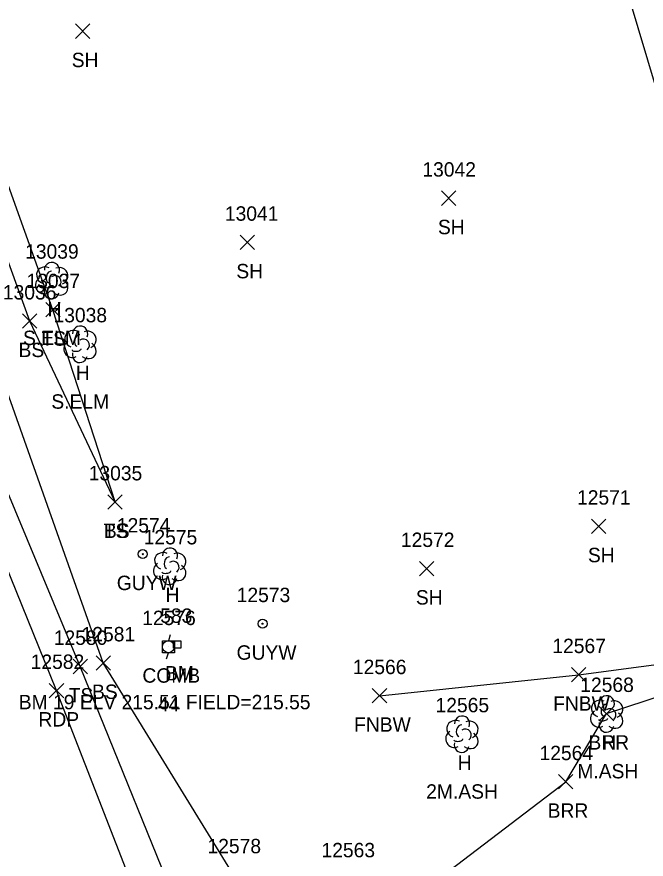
# Model space of a CAD drawing. Extents: x 1439173 to 1457902, y 641926 to 659889.
# Drawn here: x 1447634 to 1447721.4, y 650001.5 to 650118.5 of the extents above; entities that cross this region are included whole.
import ezdxf

# ---------------------------------------------------------------- set-up
doc = ezdxf.new("R2010")
doc.units = 0
for name, color, linetype in [('C_A', 7, 'Continuous'), ('C_C', 7, 'Continuous'), ('C_I', 7, 'Continuous'), ('CPBM', 7, 'Continuous'), ('L_A', 7, 'Continuous'), ('L_C', 7, 'Continuous'), ('L_I', 7, 'Continuous'), ('L_TIC', 7, 'Continuous'), ('LABL', 7, 'Continuous'), ('LELB', 7, 'Continuous'), ('LFNC', 7, 'Continuous'), ('LSOGP', 7, 'Continuous'), ('LTD', 7, 'Continuous'), ('P_A', 7, 'Continuous'), ('P_I', 7, 'Continuous'), ('P_TIC', 7, 'Continuous'), ('PET', 7, 'Continuous'), ('U_A', 7, 'Continuous'), ('U_C', 7, 'Continuous'), ('U_I', 7, 'Continuous'), ('UP', 7, 'Continuous'), ('UPGW', 7, 'Continuous')]:
    doc.layers.add(name, color=color, linetype=linetype)

msp = doc.modelspace()

# ---------------------------------------------------------------- linework, layer by layer
at = {"layer": 'CPBM'}
for p, q in [((1447655.78, 650030.82), (1447655.78, 650031.82)), ((1447655.78, 650031.82), (1447656.78, 650031.82)), ((1447656.78, 650030.82), (1447655.78, 650030.82)), ((1447656.28, 650031.32), (1447656.28, 650031.32)), ((1447656.28, 650031.32), (1447656.28, 650031.32)), ((1447656.78, 650031.82), (1447656.78, 650030.82))]:
    msp.add_line(p, q, dxfattribs=at)
at = {"layer": 'L_TIC'}
for points in [[(1447642.15, 650115.5), (1447644.15, 650117.5)], [(1447644.15, 650115.5), (1447642.15, 650117.5)], [(1447693, 650092.3), (1447695, 650094.3)], [(1447695, 650092.3), (1447693, 650094.3)], [(1447665.01, 650086.17), (1447667.01, 650088.17)], [(1447667.01, 650086.17), (1447665.01, 650088.17)], [(1447638.02, 650076.81), (1447640.02, 650078.81)], [(1447640.02, 650076.81), (1447638.02, 650078.81)], [(1447634.8, 650075.23), (1447636.8, 650077.23)], [(1447636.8, 650075.23), (1447634.8, 650077.23)], [(1447646.66, 650050.11), (1447648.66, 650052.11)], [(1447648.66, 650050.11), (1447646.66, 650052.11)], [(1447646.66, 650050.11), (1447648.66, 650052.11)], [(1447648.66, 650050.11), (1447646.66, 650052.11)], [(1447713.83, 650046.74), (1447715.83, 650048.74)], [(1447715.83, 650046.74), (1447713.83, 650048.74)], [(1447689.94, 650040.86), (1447691.94, 650042.86)], [(1447691.94, 650040.86), (1447689.94, 650042.86)], [(1447645.02, 650027.75), (1447647.02, 650029.75)], [(1447647.02, 650027.75), (1447645.02, 650029.75)], [(1447641.81, 650027.26), (1447643.81, 650029.26)], [(1447643.81, 650027.26), (1447641.81, 650029.26)], [(1447711.02, 650026.12), (1447713.02, 650028.12)], [(1447713.02, 650026.12), (1447711.02, 650028.12)], [(1447683.38, 650023.2), (1447685.38, 650025.2)], [(1447685.38, 650023.2), (1447683.38, 650025.2)], [(1447714.9, 650020.72), (1447716.9, 650022.72)], [(1447716.9, 650020.72), (1447714.9, 650022.72)], [(1447709.24, 650011.25), (1447711.24, 650013.25)], [(1447711.24, 650011.25), (1447709.24, 650013.25)]]:
    msp.add_lwpolyline(points, dxfattribs=at)
at = {"layer": 'LABL'}
msp.add_lwpolyline([(1447733.29, 649911.13), (1447717.36, 649914.49), (1447705.89, 649925.35), (1447697.19, 649934.07), (1447691.97, 649948.44), (1447689.09, 649958.83), (1447680.08, 649977.83), (1447688.46, 649995.6), (1447710.24, 650012.25), (1447715.9, 650021.72), (1447746.12, 650031.62)], dxfattribs=at)
at = {"layer": 'LELB'}
for points in [[(1447647.66, 650051.11), (1447635.8, 650076.23), (1447623.63, 650109.75), (1447606.8, 650154.06), (1447589.72, 650197.45), (1447568.07, 650243.28), (1447552.5, 650284.76), (1447533.68, 650328.89), (1447516.95, 650382.09), (1447502.38, 650426.41), (1447489.88, 650466.38), (1447470.65, 650514.37), (1447457.04, 650551.19), (1447438.81, 650599.31), (1447426.73, 650643.05), (1447409.28, 650692.38), (1447398, 650730.45), (1447389.2, 650748.42), (1447378.46, 650777.36), (1447369.33, 650793.38), (1447353.32, 650811.59), (1447344.39, 650816.56)], [(1447647.66, 650051.11), (1447639.02, 650077.81), (1447627.07, 650111.08), (1447611.31, 650156.05), (1447594.32, 650199.15), (1447573.11, 650245.07), (1447556.36, 650286.01), (1447537.25, 650330.04), (1447520.36, 650383.07), (1447505.02, 650426.74), (1447494.09, 650467.63), (1447475.67, 650515.79), (1447464.85, 650554.26), (1447445.85, 650603.05), (1447431.83, 650644.08), (1447421.52, 650673.15)], [(1447668.69, 649987.09), (1447664.08, 649999.32), (1447646.02, 650028.75), (1447630.2, 650073.24), (1447616.75, 650107.14), (1447597.03, 650150.44), (1447580.18, 650195.4), (1447560.83, 650241.21), (1447545.29, 650281.91), (1447527.82, 650326.29), (1447510.36, 650380.27)], [(1447774.29, 649691.46), (1447755.02, 649740.49), (1447741.76, 649773.81), (1447726.53, 649815.31), (1447711.79, 649851.58), (1447694.8, 649894.93), (1447679.35, 649935.48), (1447671.24, 649953.99), (1447664.82, 649972.77), (1447658.14, 649990.48), (1447642.81, 650028.26), (1447624.72, 650071.67), (1447610.83, 650104.7), (1447593.41, 650149.12), (1447575.75, 650192.36), (1447557, 650239.72), (1447541.41, 650280.13), (1447523.46, 650325.06), (1447503.16, 650377.6)]]:
    msp.add_lwpolyline(points, dxfattribs=at)
at = {"layer": 'LFNC'}
msp.add_lwpolyline([(1447684.38, 650024.2), (1447712.02, 650027.12), (1447746.12, 650031.62)], dxfattribs=at)
at = {"layer": 'LSOGP'}
msp.add_lwpolyline([(1447619.03, 650360.07), (1447637.42, 650315.88), (1447658.67, 650267.12), (1447673.57, 650226.26), (1447688.13, 650176.69), (1447711.15, 650147.55), (1447725.49, 650099.49), (1447742.44, 650053.11), (1447746.12, 650031.62), (1447770.15, 650000.07), (1447776.52, 649966.69), (1447797.12, 649942.22), (1447810.31, 649916.5), (1447819.33, 649880.31), (1447829.59, 649850.37), (1447834.46, 649819.36), (1447847.14, 649760.71), (1447857.32, 649718.69)], dxfattribs=at)
at = {"layer": 'LTD'}
for p, q in [((1447638.83, 650081.9), (1447638.83, 650081.9)), ((1447638.83, 650081.9), (1447638.83, 650081.9)), ((1447642.76, 650073.06), (1447642.76, 650073.06)), ((1447642.76, 650073.06), (1447642.76, 650073.06)), ((1447655.22, 650042.22), (1447655.22, 650042.22)), ((1447655.22, 650042.22), (1447655.22, 650042.22)), ((1447715.9, 650021.72), (1447715.9, 650021.72)), ((1447715.9, 650021.72), (1447715.9, 650021.72)), ((1447695.8, 650018.9), (1447695.8, 650018.9)), ((1447695.8, 650018.9), (1447695.8, 650018.9))]:
    msp.add_line(p, q, dxfattribs=at)
for centre in [(1447638.88, 650083.33), (1447642.81, 650074.5), (1447655.27, 650043.66), (1447715.95, 650023.15), (1447695.85, 650020.33)]:
    msp.add_arc(centre, 1.05, 335.5272, 180.9563, dxfattribs=at)
for centre, major_axis, ratio, start_param, end_param in [((1447638.04, 650082.56), (1.21, -0.51), 0.895232, 1.570796, 4.712389), ((1447639.88, 650082.48), (-1.14, -0.48), 0.949671, 1.570796, 4.712389), ((1447637.75, 650081.19), (0.58, -1.04), 0.959034, 3.141593, 6.283185), ((1447638.63, 650082.35), (-0.208, -0.792), 0.645439, 3.141593, 6.283185), ((1447639.33, 650081.73), (-0.5, 0.667), 0.989748, 3.141593, 6.283185), ((1447638.38, 650081.15), (-0.625, -0.083), 0.423636, 0, 3.141593), ((1447639.83, 650081.06), (-1.09, 0.79), 0.841452, 1.570796, 4.712389), ((1447638.83, 650080.4), (0.26, 1.06), 0.942809, 1.570796, 4.712389), ((1447641.97, 650073.73), (1.21, -0.51), 0.895232, 1.570796, 4.712389), ((1447642.56, 650073.52), (-0.208, -0.792), 0.645439, 3.141593, 6.283185), ((1447643.81, 650073.65), (-1.14, -0.48), 0.949671, 1.570796, 4.712389), ((1447641.68, 650072.36), (0.58, -1.04), 0.959034, 3.141593, 6.283185), ((1447643.26, 650072.9), (-0.5, 0.667), 0.989748, 3.141593, 6.283185), ((1447643.76, 650072.23), (-1.09, 0.79), 0.841452, 1.570796, 4.712389), ((1447642.76, 650071.56), (0.26, 1.06), 0.942809, 1.570796, 4.712389), ((1447642.31, 650072.31), (-0.625, -0.083), 0.423636, 0, 3.141593), ((1447654.43, 650042.89), (1.21, -0.51), 0.895232, 1.570796, 4.712389), ((1447656.27, 650042.81), (-1.14, -0.48), 0.949671, 1.570796, 4.712389), ((1447654.14, 650041.51), (0.58, -1.04), 0.959034, 3.141593, 6.283185), ((1447655.02, 650042.68), (-0.208, -0.792), 0.645439, 3.141593, 6.283185), ((1447655.72, 650042.05), (-0.5, 0.667), 0.989748, 3.141593, 6.283185), ((1447654.77, 650041.47), (-0.625, -0.083), 0.423636, 0, 3.141593), ((1447656.22, 650041.39), (-1.09, 0.79), 0.841452, 1.570796, 4.712389), ((1447655.22, 650040.72), (0.26, 1.06), 0.942809, 1.570796, 4.712389), ((1447715.11, 650022.38), (1.21, -0.51), 0.895232, 1.570796, 4.712389), ((1447715.69, 650022.18), (-0.208, -0.792), 0.645439, 3.141593, 6.283185), ((1447716.94, 650022.3), (-1.14, -0.48), 0.949671, 1.570796, 4.712389), ((1447714.82, 650021.01), (0.58, -1.04), 0.959034, 3.141593, 6.283185), ((1447716.4, 650021.55), (-0.5, 0.667), 0.989748, 3.141593, 6.283185), ((1447716.9, 650020.88), (-1.09, 0.79), 0.841452, 1.570796, 4.712389), ((1447695.01, 650019.56), (1.21, -0.51), 0.895232, 1.570796, 4.712389), ((1447695.59, 650019.35), (-0.208, -0.792), 0.645439, 3.141593, 6.283185), ((1447696.84, 650019.48), (-1.14, -0.48), 0.949671, 1.570796, 4.712389), ((1447715.9, 650020.22), (0.26, 1.06), 0.942809, 1.570796, 4.712389), ((1447715.44, 650020.97), (-0.625, -0.083), 0.423636, 0, 3.141593), ((1447694.72, 650018.19), (0.58, -1.04), 0.959034, 3.141593, 6.283185), ((1447696.3, 650018.73), (-0.5, 0.667), 0.989748, 3.141593, 6.283185), ((1447695.34, 650018.14), (-0.625, -0.083), 0.423636, 0, 3.141593), ((1447696.8, 650018.06), (-1.09, 0.79), 0.841452, 1.570796, 4.712389), ((1447695.8, 650017.4), (0.26, 1.06), 0.942809, 1.570796, 4.712389)]:
    msp.add_ellipse(centre, major_axis=major_axis, ratio=ratio, start_param=start_param, end_param=end_param, dxfattribs=at)
at = {"layer": 'P_TIC'}
for points in [[(1447638.52, 650023.92), (1447640.52, 650025.92)], [(1447640.52, 650023.92), (1447638.52, 650025.92)]]:
    msp.add_lwpolyline(points, dxfattribs=at)
at = {"layer": 'PET'}
msp.add_lwpolyline([(1447770.26, 649690.21), (1447751.9, 649738.85), (1447739.23, 649772.88), (1447722.51, 649814.14), (1447708.42, 649850.04), (1447690.94, 649894.41), (1447668.44, 649951.98), (1447651.8, 649993.39), (1447639.52, 650024.92), (1447621.07, 650070.34), (1447607.4, 650104.2), (1447589.96, 650148.16), (1447572.98, 650191.37), (1447554, 650238.81), (1447538.2, 650279.02), (1447520.31, 650323.9), (1447499.97, 650376.7)], dxfattribs=at)
at = {"layer": 'UP'}
for p, q in [((1447655.31, 650032.67), (1447655.06, 650031.84)), ((1447654.23, 650030.17), (1447654.23, 650031.84)), ((1447654.23, 650031.84), (1447655.9, 650031.84)), ((1447655.06, 650031.01), (1447655.06, 650031.01)), ((1447655.9, 650031.84), (1447655.9, 650030.17)), ((1447655.9, 650030.17), (1447654.23, 650030.17)), ((1447654.81, 650029.34), (1447655.06, 650030.17))]:
    msp.add_line(p, q, dxfattribs=at)
msp.add_circle((1447655.06, 650031.01), 0.833, dxfattribs=at)
at = {"layer": 'UPGW'}
for centre, radius in [((1447651.5, 650043.87), 0.625), ((1447651.5, 650043.87), 0.0833), ((1447668.13, 650034.2), 0.625), ((1447668.13, 650034.2), 0.0833)]:
    msp.add_circle(centre, radius, dxfattribs=at)

# ---------------------------------------------------------------- texts
at = {"layer": 'C_A'}
msp.add_text('BM', height=2, dxfattribs=at).set_placement((1447654.59, 650026.32))
at = {"layer": 'C_C'}
msp.add_text('BM 19 ELV 215.51 FIELD=215.55', height=2, dxfattribs=at).set_placement((1447634.28, 650022.32))
at = {"layer": 'C_I'}
msp.add_text('583', height=2, dxfattribs=at).set_placement((1447653.92, 650034.32))
at = {"layer": 'L_A'}
for s, p in [('SH', (1447641.63, 650111.5)), ('SH', (1447692.49, 650088.3)), ('SH', (1447664.49, 650082.17)), ('H', (1447638.27, 650076.9)), ('TS', (1447637.43, 650072.81)), ('BS', (1447634.24, 650071.23)), ('H', (1447642.2, 650068.06)), ('TS', (1447646.07, 650046.11)), ('BS', (1447646.1, 650046.11)), ('SH', (1447713.32, 650042.74)), ('H', (1447654.66, 650037.22)), ('SH', (1447689.43, 650036.86)), ('TS', (1447641.22, 650023.26)), ('BS', (1447644.46, 650023.75)), ('FNBW', (1447708.49, 650022.12)), ('FNBW', (1447680.85, 650019.2)), ('BRR', (1447713.39, 650016.72)), ('H', (1447715.33, 650016.72)), ('H', (1447695.23, 650013.9)), ('BRR', (1447707.73, 650007.25))]:
    msp.add_text(s, height=2, dxfattribs=at).set_placement(p)
at = {"layer": 'L_C'}
for s, p in [('S.ELM', (1447634.87, 650072.9)), ('S.ELM', (1447638.8, 650064.06)), ('M.ASH', (1447711.85, 650012.72)), ('2M.ASH', (1447690.86, 650009.9))]:
    msp.add_text(s, height=2, dxfattribs=at).set_placement(p)
at = {"layer": 'L_I'}
for s, p in [('13042', (1447690.33, 650096.3)), ('13041', (1447662.9, 650090.17)), ('13039', (1447635.16, 650084.9)), ('13037', (1447635.35, 650080.81)), ('13036', (1447632.07, 650079.23)), ('13038', (1447639.1, 650076.06)), ('13035', (1447643.99, 650054.11)), ('13035', (1447643.99, 650054.11)), ('12571', (1447711.81, 650050.74)), ('12575', (1447651.63, 650045.22)), ('12572', (1447687.35, 650044.86)), ('12580', (1447639.14, 650031.26)), ('12581', (1447643, 650031.75)), ('12567', (1447708.38, 650030.12)), ('12566', (1447680.68, 650027.2)), ('12568', (1447712.26, 650024.72)), ('12568', (1447712.26, 650024.72)), ('12565', (1447692.16, 650021.9)), ('12564', (1447706.6, 650015.25)), ('12578', (1447660.49, 650002.32)), ('12563', (1447676.32, 650001.76)), ('12563', (1447676.32, 650001.76))]:
    msp.add_text(s, height=2, dxfattribs=at).set_placement(p)
at = {"layer": 'P_A'}
msp.add_text('RDP', height=2, dxfattribs=at).set_placement((1447637.01, 650019.92))
at = {"layer": 'P_I'}
msp.add_text('12582', height=2, dxfattribs=at).set_placement((1447635.93, 650027.92))
at = {"layer": 'U_A'}
for s, p in [('GUYW', (1447647.89, 650038.87)), ('GUYW', (1447664.53, 650029.2)), ('COMB', (1447651.45, 650026.01))]:
    msp.add_text(s, height=2, dxfattribs=at).set_placement(p)
at = {"layer": 'U_C'}
msp.add_text('44', height=2, dxfattribs=at).set_placement((1447653.6, 650022.01))
at = {"layer": 'U_I'}
for s, p in [('12574', (1447647.9, 650046.87)), ('12573', (1447664.54, 650037.2)), ('12576', (1447651.42, 650034.01))]:
    msp.add_text(s, height=2, dxfattribs=at).set_placement(p)

doc.saveas('drawing.dxf')
